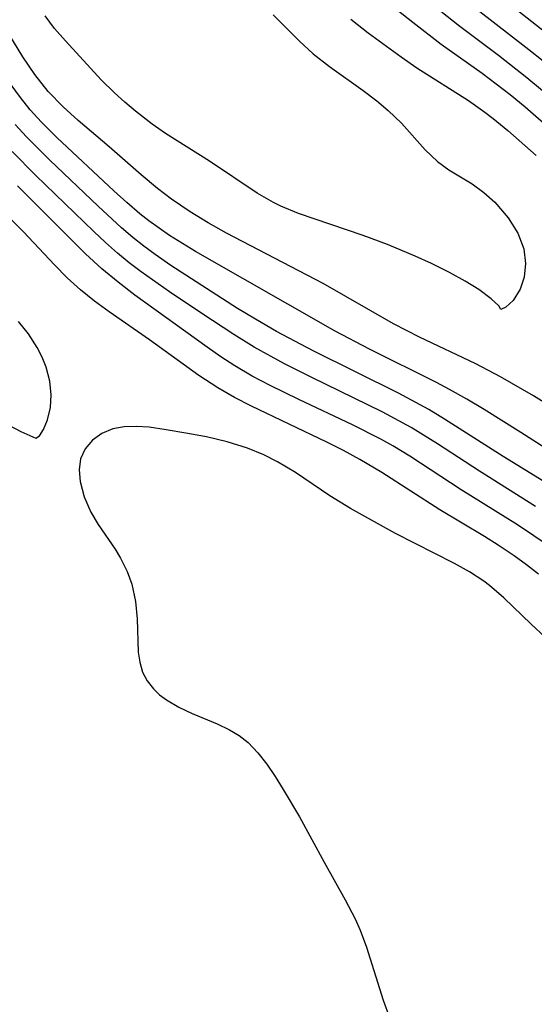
# Model space of a CAD drawing. Header units: metres. Extents: x 1073367 to 1082519, y 1569854 to 1574957.
# Tile 867 of 1056: x 1079737 to 1079781, y 1572246 to 1572331. Entities that reach past the tile are written whole.
import ezdxf

# ---------------------------------------------------------------- set-up
doc = ezdxf.new("R2010")
doc.units = ezdxf.units.M
doc.layers.add('CGG_CurvaNivelLidar_v1', color=253, linetype='Continuous', lineweight=30)

msp = doc.modelspace()

# ---------------------------------------------------------------- linework, layer by layer
at = {"layer": 'CGG_CurvaNivelLidar_v1'}
for p, q in [((1079767.8484, 1572332.8841, 72), (1079770.9314, 1572330.4182, 72)), ((1079772.1234, 1572332.3649, 72.5), (1079774.9705, 1572330.0893, 72.5)), ((1079778.6302, 1572332.506, 73.5), (1079783.6257, 1572328.5423, 73.5)), ((1079776.4586, 1572331.5549, 73), (1079780.9325, 1572328.0813, 73)), ((1079737.3807, 1572327.4535, 71.5), (1079735.4497, 1572330.6019, 71.5)), ((1079740.1138, 1572329.8864, 71), (1079739.3109, 1572330.9726, 71)), ((1079758.9181, 1572331.049, 71), (1079761.1966, 1572328.7956, 71)), ((1079765.6122, 1572330.679, 71.5), (1079767.0934, 1572329.5124, 71.5)), ((1079741.0359, 1572328.8181, 71), (1079740.1138, 1572329.8864, 71)), ((1079770.9314, 1572330.4182, 72), (1079773.3887, 1572328.5501, 72)), ((1079774.9705, 1572330.0893, 72.5), (1079778.3134, 1572327.5829, 72.5)), ((1079767.0934, 1572329.5124, 71.5), (1079769.9406, 1572327.4364, 71.5)), ((1079744.1282, 1572325.4595, 71), (1079741.0359, 1572328.8181, 71)), ((1079761.1966, 1572328.7956, 71), (1079762.3683, 1572327.7099, 71)), ((1079773.3887, 1572328.5501, 72), (1079776.9183, 1572326.0292, 72)), ((1079780.9325, 1572328.0813, 73), (1079782.1558, 1572327.0902, 73)), ((1079738.3995, 1572325.9397, 71.5), (1079737.3807, 1572327.4535, 71.5)), ((1079762.3683, 1572327.7099, 71), (1079763.759, 1572326.6115, 71)), ((1079769.9406, 1572327.4364, 71.5), (1079771.289, 1572326.5149, 71.5)), ((1079778.3134, 1572327.5829, 72.5), (1079780.7507, 1572325.6752, 72.5)), ((1079763.759, 1572326.6115, 71), (1079766.6586, 1572324.5617, 71)), ((1079771.289, 1572326.5149, 71.5), (1079775.7183, 1572323.6795, 71.5)), ((1079739.5599, 1572324.4632, 71.5), (1079738.3995, 1572325.9397, 71.5)), ((1079776.9183, 1572326.0292, 72), (1079779.3122, 1572324.2137, 72)), ((1079780.7507, 1572325.6752, 72.5), (1079782.1029, 1572324.5388, 72.5)), ((1079737.1663, 1572323.9481, 72), (1079736.0496, 1572325.4829, 72)), ((1079745.2507, 1572324.347, 71), (1079744.1282, 1572325.4595, 71)), ((1079738.0132, 1572322.8999, 72), (1079737.1663, 1572323.9481, 72)), ((1079740.835, 1572323.1401, 71.5), (1079739.5599, 1572324.4632, 71.5)), ((1079746.1463, 1572323.5447, 71), (1079745.2507, 1572324.347, 71)), ((1079766.6586, 1572324.5617, 71), (1079767.8312, 1572323.6693, 71)), ((1079779.3122, 1572324.2137, 72), (1079780.6037, 1572323.1408, 72)), ((1079742.1304, 1572321.9711, 71.5), (1079740.835, 1572323.1401, 71.5)), ((1079747.0733, 1572322.7712, 71), (1079746.1463, 1572323.5447, 71)), ((1079767.8312, 1572323.6693, 71), (1079768.8305, 1572322.8252, 71)), ((1079775.7183, 1572323.6795, 71.5), (1079777.1401, 1572322.6869, 71.5)), ((1079780.6037, 1572323.1408, 72), (1079784.6024, 1572319.6504, 72)), ((1079738.9829, 1572321.8211, 72), (1079738.0132, 1572322.8999, 72)), ((1079748.5063, 1572321.6578, 71), (1079747.0733, 1572322.7712, 71)), ((1079768.8305, 1572322.8252, 71), (1079769.957, 1572321.7365, 71)), ((1079777.1401, 1572322.6869, 71.5), (1079777.8641, 1572322.1358, 71.5)), ((1079777.8641, 1572322.1358, 71.5), (1079779.1157, 1572321.1058, 71.5)), ((1079737.6945, 1572320.5584, 72.5), (1079736.7188, 1572321.6328, 72.5)), ((1079740.2895, 1572320.5052, 72), (1079738.9829, 1572321.8211, 72)), ((1079744.8191, 1572319.6962, 71.5), (1079742.1304, 1572321.9711, 71.5)), ((1079749.6559, 1572320.8541, 71), (1079748.5063, 1572321.6578, 71)), ((1079769.957, 1572321.7365, 71), (1079772.0094, 1572319.4654, 71)), ((1079739.7027, 1572318.5617, 72.5), (1079737.6945, 1572320.5584, 72.5)), ((1079745.2038, 1572315.9224, 72), (1079740.2895, 1572320.5052, 72)), ((1079753.4262, 1572318.4819, 71), (1079749.6559, 1572320.8541, 71)), ((1079779.1157, 1572321.1058, 71.5), (1079781.5558, 1572318.9747, 71.5)), ((1079747.5481, 1572317.2893, 71.5), (1079744.8191, 1572319.6962, 71.5)), ((1079738.4969, 1572317.2555, 73), (1079736.4493, 1572319.3173, 73)), ((1079772.0094, 1572319.4654, 71), (1079773.0658, 1572318.4372, 71)), ((1079743.8542, 1572314.6137, 72.5), (1079739.7027, 1572318.5617, 72.5)), ((1079757.5427, 1572315.7359, 71), (1079753.4262, 1572318.4819, 71)), ((1079773.0658, 1572318.4372, 71), (1079774.034, 1572317.7415, 71)), ((1079743.4768, 1572312.4204, 73), (1079738.4969, 1572317.2555, 73)), ((1079748.9513, 1572316.124, 71.5), (1079747.5481, 1572317.2893, 71.5)), ((1079774.034, 1572317.7415, 71), (1079776.053, 1572316.5174, 71)), ((1079737.4252, 1572312.3964, 74), (1079733.5934, 1572316.2627, 74)), ((1079742.7799, 1572310.5136, 73.5), (1079736.9035, 1572316.3496, 73.5)), ((1079776.053, 1572316.5174, 71), (1079777.0407, 1572315.792, 71)), ((1079746.3157, 1572314.9215, 72), (1079745.2038, 1572315.9224, 72)), ((1079750.1814, 1572315.1999, 71.5), (1079748.9513, 1572316.124, 71.5)), ((1079758.9604, 1572314.9227, 71), (1079757.5427, 1572315.7359, 71)), ((1079777.0407, 1572315.792, 71), (1079777.9881, 1572314.9458, 71)), ((1079745.8751, 1572312.7438, 72.5), (1079743.8542, 1572314.6137, 72.5)), ((1079747.4542, 1572313.9544, 72), (1079746.3157, 1572314.9215, 72)), ((1079751.7626, 1572314.1158, 71.5), (1079750.1814, 1572315.1999, 71.5)), ((1079759.5808, 1572314.6175, 71), (1079758.9604, 1572314.9227, 71)), ((1079761.0943, 1572313.9883, 71), (1079759.5808, 1572314.6175, 71)), ((1079777.9881, 1572314.9458, 71), (1079779.1375, 1572313.6119, 71)), ((1079748.2065, 1572313.359, 72), (1079747.4542, 1572313.9544, 72)), ((1079753.3115, 1572313.176, 71.5), (1079751.7626, 1572314.1158, 71.5)), ((1079766.6747, 1572312.0979, 71), (1079761.0943, 1572313.9883, 71)), ((1079749.9998, 1572312.0925, 72), (1079748.2065, 1572313.359, 72)), ((1079754.9069, 1572312.2918, 71.5), (1079753.3115, 1572313.176, 71.5)), ((1079779.1375, 1572313.6119, 71), (1079779.9621, 1572312.2994, 71)), ((1079740.1143, 1572309.5525, 74), (1079737.4252, 1572312.3964, 74)), ((1079744.4813, 1572311.4793, 73), (1079743.4768, 1572312.4204, 73)), ((1079746.8422, 1572311.9179, 72.5), (1079745.8751, 1572312.7438, 72.5)), ((1079752.2312, 1572310.7218, 72), (1079749.9998, 1572312.0925, 72)), ((1079763.2184, 1572307.9723, 71.5), (1079754.9069, 1572312.2918, 71.5)), ((1079768.7625, 1572311.3232, 71), (1079766.6747, 1572312.0979, 71)), ((1079779.9621, 1572312.2994, 71), (1079780.48, 1572310.9266, 71)), ((1079745.5129, 1572310.5691, 73), (1079744.4813, 1572311.4793, 73)), ((1079747.7899, 1572311.1678, 72.5), (1079746.8422, 1572311.9179, 72.5)), ((1079748.7638, 1572310.4483, 72.5), (1079747.7899, 1572311.1678, 72.5)), ((1079771.1523, 1572310.3184, 71), (1079768.7625, 1572311.3232, 71)), ((1079744.1808, 1572309.2222, 73.5), (1079742.7799, 1572310.5136, 73.5)), ((1079746.5254, 1572309.7427, 73), (1079745.5129, 1572310.5691, 73)), ((1079750.1036, 1572309.5219, 72.5), (1079748.7638, 1572310.4483, 72.5)), ((1079764.2593, 1572303.867, 72), (1079752.2312, 1572310.7218, 72)), ((1079772.5503, 1572309.6747, 71), (1079771.1523, 1572310.3184, 71)), ((1079780.48, 1572310.9266, 71), (1079780.6304, 1572309.6831, 71)), ((1079741.195, 1572308.4577, 74), (1079740.1143, 1572309.5525, 74)), ((1079747.5665, 1572308.9493, 73), (1079746.5254, 1572309.7427, 73)), ((1079755.8621, 1572305.821, 72.5), (1079750.1036, 1572309.5219, 72.5)), ((1079774.0877, 1572308.9123, 71), (1079772.5503, 1572309.6747, 71)), ((1079780.6304, 1572309.6831, 71), (1079780.5092, 1572308.5016, 71)), ((1079745.5688, 1572308.062, 73.5), (1079744.1808, 1572309.2222, 73.5)), ((1079750.0066, 1572307.2371, 73), (1079747.5665, 1572308.9493, 73)), ((1079775.4568, 1572308.163, 71), (1079774.0877, 1572308.9123, 71)), ((1079742.3255, 1572307.4174, 74), (1079741.195, 1572308.4577, 74)), ((1079747.0028, 1572306.954, 73.5), (1079745.5688, 1572308.062, 73.5)), ((1079769.2805, 1572304.5017, 71.5), (1079763.2184, 1572307.9723, 71.5)), ((1079776.612, 1572307.4459, 71), (1079775.4568, 1572308.163, 71)), ((1079780.5092, 1572308.5016, 71), (1079780.1627, 1572307.4634, 71)), ((1079743.5407, 1572306.4386, 74), (1079742.3255, 1572307.4174, 74)), ((1079753.2381, 1572302.4731, 73.5), (1079747.0028, 1572306.954, 73.5)), ((1079752.7734, 1572305.3887, 73), (1079750.0066, 1572307.2371, 73)), ((1079777.694, 1572306.6466, 71), (1079776.612, 1572307.4459, 71)), ((1079780.1627, 1572307.4634, 71), (1079779.5635, 1572306.5099, 71)), ((1079744.8099, 1572305.5156, 74), (1079743.5407, 1572306.4386, 74)), ((1079778.3405, 1572306.0434, 71), (1079777.694, 1572306.6466, 71)), ((1079778.5, 1572305.729, 71), (1079778.3405, 1572306.0434, 71)), ((1079779.5635, 1572306.5099, 71), (1079778.9478, 1572305.9119, 71)), ((1079748.288, 1572303.1191, 74), (1079744.8099, 1572305.5156, 74)), ((1079755.5396, 1572303.5741, 73), (1079752.7734, 1572305.3887, 73)), ((1079757.3871, 1572304.8851, 72.5), (1079755.8621, 1572305.821, 72.5)), ((1079778.9478, 1572305.9119, 71), (1079778.5, 1572305.729, 71)), ((1079737.8647, 1572303.6391, 74.5), (1079737.016, 1572304.6917, 74.5)), ((1079759.2132, 1572303.8241, 72.5), (1079757.3871, 1572304.8851, 72.5)), ((1079771.5267, 1572303.3563, 71.5), (1079769.2805, 1572304.5017, 71.5)), ((1079738.622, 1572302.452, 74.5), (1079737.8647, 1572303.6391, 74.5)), ((1079757.2804, 1572302.4947, 73), (1079755.5396, 1572303.5741, 73)), ((1079762.3534, 1572302.1608, 72.5), (1079759.2132, 1572303.8241, 72.5)), ((1079767.2134, 1572302.3108, 72), (1079764.2593, 1572303.867, 72)), ((1079752.5142, 1572300.063, 74), (1079748.288, 1572303.1191, 74)), ((1079776.3581, 1572301.0537, 71.5), (1079771.5267, 1572303.3563, 71.5)), ((1079739.0485, 1572301.6175, 74.5), (1079738.622, 1572302.452, 74.5)), ((1079754.4221, 1572301.657, 73.5), (1079753.2381, 1572302.4731, 73.5)), ((1079759.8817, 1572301.0614, 73), (1079757.2804, 1572302.4947, 73)), ((1079769.7043, 1572298.5367, 72.5), (1079762.3534, 1572302.1608, 72.5)), ((1079772.9816, 1572299.4403, 72), (1079767.2134, 1572302.3108, 72)), ((1079739.3907, 1572300.7632, 74.5), (1079739.0485, 1572301.6175, 74.5)), ((1079755.6295, 1572300.8782, 73.5), (1079754.4221, 1572301.657, 73.5)), ((1079762.2599, 1572299.867, 73), (1079759.8817, 1572301.0614, 73)), ((1079778.483, 1572299.9324, 71.5), (1079776.3581, 1572301.0537, 71.5)), ((1079739.7029, 1572299.5614, 74.5), (1079739.3907, 1572300.7632, 74.5)), ((1079757.1261, 1572300.0074, 73.5), (1079755.6295, 1572300.8782, 73.5)), ((1079739.8237, 1572298.3898, 74.5), (1079739.7029, 1572299.5614, 74.5)), ((1079754.1545, 1572298.9958, 74), (1079752.5142, 1572300.063, 74)), ((1079758.6614, 1572299.1939, 73.5), (1079757.1261, 1572300.0074, 73.5)), ((1079768.3014, 1572296.9258, 73), (1079762.2599, 1572299.867, 73)), ((1079774.1056, 1572298.8488, 72), (1079772.9816, 1572299.4403, 72)), ((1079781.3285, 1572298.3103, 71.5), (1079778.483, 1572299.9324, 71.5)), ((1079755.5922, 1572298.1728, 74), (1079754.1545, 1572298.9958, 74)), ((1079761.1183, 1572297.9874, 73.5), (1079758.6614, 1572299.1939, 73.5)), ((1079772.3154, 1572297.1166, 72.5), (1079769.7043, 1572298.5367, 72.5)), ((1079775.5994, 1572298.0086, 72), (1079774.1056, 1572298.8488, 72)), ((1079739.762, 1572297.3025, 74.5), (1079739.8237, 1572298.3898, 74.5)), ((1079757.0686, 1572297.4011, 74), (1079755.5922, 1572298.1728, 74)), ((1079765.7413, 1572295.818, 73.5), (1079761.1183, 1572297.9874, 73.5)), ((1079777.072, 1572297.1317, 72), (1079775.5994, 1572298.0086, 72)), ((1079782.7101, 1572297.441, 71.5), (1079781.3285, 1572298.3103, 71.5)), ((1079739.5117, 1572296.2463, 74.5), (1079739.762, 1572297.3025, 74.5)), ((1079763.5406, 1572294.3108, 74), (1079757.0686, 1572297.4011, 74)), ((1079770.7846, 1572295.5765, 73), (1079768.3014, 1572296.9258, 73)), ((1079773.6704, 1572296.3073, 72.5), (1079772.3154, 1572297.1166, 72.5)), ((1079780.2386, 1572295.1634, 72), (1079777.072, 1572297.1317, 72)), ((1079735.157, 1572296.2951, 74.5), (1079737.2124, 1572295.2318, 74.5)), ((1079739.158, 1572295.4166, 74.5), (1079739.5117, 1572296.2463, 74.5)), ((1079778.7273, 1572293.0915, 72.5), (1079773.6704, 1572296.3073, 72.5)), ((1079737.2124, 1572295.2318, 74.5), (1079738.5, 1572294.6591, 74.5)), ((1079738.7962, 1572294.8695, 74.5), (1079739.158, 1572295.4166, 74.5)), ((1079744.1656, 1572295.0612, 74.5), (1079743.3561, 1572294.4826, 74.5)), ((1079745.1283, 1572295.4572, 74.5), (1079744.1656, 1572295.0612, 74.5)), ((1079746.096, 1572295.6356, 74.5), (1079745.1283, 1572295.4572, 74.5)), ((1079747.1408, 1572295.6716, 74.5), (1079746.096, 1572295.6356, 74.5)), ((1079748.2413, 1572295.5954, 74.5), (1079747.1408, 1572295.6716, 74.5)), ((1079749.7143, 1572295.386, 74.5), (1079748.2413, 1572295.5954, 74.5)), ((1079751.4171, 1572295.1017, 74.5), (1079749.7143, 1572295.386, 74.5)), ((1079753.175, 1572294.7643, 74.5), (1079751.4171, 1572295.1017, 74.5)), ((1079768.1827, 1572294.5782, 73.5), (1079765.7413, 1572295.818, 73.5)), ((1079773.0598, 1572294.1819, 73), (1079770.7846, 1572295.5765, 73)), ((1079787.3261, 1572290.5713, 72), (1079780.2386, 1572295.1634, 72)), ((1079738.5, 1572294.6591, 74.5), (1079738.7962, 1572294.8695, 74.5)), ((1079743.3561, 1572294.4826, 74.5), (1079742.7337, 1572293.7528, 74.5)), ((1079754.9484, 1572294.3441, 74.5), (1079753.175, 1572294.7643, 74.5)), ((1079756.7009, 1572293.8008, 74.5), (1079754.9484, 1572294.3441, 74.5)), ((1079764.9691, 1572293.5959, 74), (1079763.5406, 1572294.3108, 74)), ((1079769.2316, 1572293.9936, 73.5), (1079768.1827, 1572294.5782, 73.5)), ((1079776.6832, 1572291.8123, 73), (1079773.0598, 1572294.1819, 73)), ((1079742.7337, 1572293.7528, 74.5), (1079742.3423, 1572292.8954, 74.5)), ((1079758.1109, 1572293.2284, 74.5), (1079756.7009, 1572293.8008, 74.5)), ((1079766.3693, 1572292.8407, 74), (1079764.9691, 1572293.5959, 74)), ((1079770.689, 1572293.1146, 73.5), (1079769.2316, 1572293.9936, 73.5)), ((1079742.3423, 1572292.8954, 74.5), (1079742.2157, 1572291.9515, 74.5)), ((1079759.3031, 1572292.6325, 74.5), (1079758.1109, 1572293.2284, 74.5)), ((1079760.8317, 1572291.7081, 74.5), (1079759.3031, 1572292.6325, 74.5)), ((1079768.2698, 1572291.7126, 74), (1079766.3693, 1572292.8407, 74)), ((1079775.089, 1572290.2354, 73.5), (1079770.689, 1572293.1146, 73.5)), ((1079784.555, 1572289.4875, 72.5), (1079778.7273, 1572293.0915, 72.5)), ((1079742.2157, 1572291.9515, 74.5), (1079742.3054, 1572290.935, 74.5)), ((1079763.8097, 1572289.6959, 74.5), (1079760.8317, 1572291.7081, 74.5)), ((1079773.2597, 1572288.5067, 74), (1079768.2698, 1572291.7126, 74)), ((1079781.4991, 1572288.7789, 73), (1079776.6832, 1572291.8123, 73)), ((1079742.3054, 1572290.935, 74.5), (1079742.6525, 1572289.6209, 74.5)), ((1079779.9474, 1572287.1981, 73.5), (1079775.089, 1572290.2354, 73.5)), ((1079742.6525, 1572289.6209, 74.5), (1079743.2273, 1572288.308, 74.5)), ((1079765.5721, 1572288.6151, 74.5), (1079763.8097, 1572289.6959, 74.5)), ((1079743.2273, 1572288.308, 74.5), (1079743.8692, 1572287.2333, 74.5)), ((1079769.4494, 1572286.4769, 74.5), (1079765.5721, 1572288.6151, 74.5)), ((1079777.0987, 1572286.2034, 74), (1079773.2597, 1572288.5067, 74)), ((1079743.8692, 1572287.2333, 74.5), (1079745.3141, 1572285.1084, 74.5)), ((1079781.3545, 1572286.2772, 73.5), (1079779.9474, 1572287.1981, 73.5)), ((1079774.5214, 1572283.9013, 74.5), (1079769.4494, 1572286.4769, 74.5)), ((1079778.2964, 1572285.4528, 74), (1079777.0987, 1572286.2034, 74)), ((1079782.8324, 1572285.2538, 73.5), (1079781.3545, 1572286.2772, 73.5)), ((1079745.3141, 1572285.1084, 74.5), (1079745.7839, 1572284.3475, 74.5)), ((1079779.6598, 1572284.5425, 74), (1079778.2964, 1572285.4528, 74)), ((1079745.7839, 1572284.3475, 74.5), (1079746.3652, 1572283.2111, 74.5)), ((1079780.7251, 1572283.7752, 74), (1079779.6598, 1572284.5425, 74)), ((1079746.3652, 1572283.2111, 74.5), (1079746.7599, 1572282.1197, 74.5)), ((1079775.821, 1572283.1697, 74.5), (1079774.5214, 1572283.9013, 74.5)), ((1079781.7609, 1572282.9719, 74), (1079780.7251, 1572283.7752, 74)), ((1079777.0499, 1572282.3654, 74.5), (1079775.821, 1572283.1697, 74.5)), ((1079777.5273, 1572282.0082, 74.5), (1079777.0499, 1572282.3654, 74.5)), ((1079746.7599, 1572282.1197, 74.5), (1079747.0695, 1572280.6256, 74.5)), ((1079778.7714, 1572280.9476, 74.5), (1079777.5273, 1572282.0082, 74.5)), ((1079781.1118, 1572278.6801, 74.5), (1079778.7714, 1572280.9476, 74.5)), ((1079747.0695, 1572280.6256, 74.5), (1079747.2006, 1572279.1212, 74.5)), ((1079747.2006, 1572279.1212, 74.5), (1079747.3042, 1572276.2788, 74.5)), ((1079782.3022, 1572277.5864, 74.5), (1079781.1118, 1572278.6801, 74.5)), ((1079747.3042, 1572276.2788, 74.5), (1079747.4313, 1572275.3913, 74.5)), ((1079747.4313, 1572275.3913, 74.5), (1079747.6784, 1572274.5584, 74.5)), ((1079747.6784, 1572274.5584, 74.5), (1079748.0796, 1572273.7947, 74.5)), ((1079748.0796, 1572273.7947, 74.5), (1079748.6243, 1572273.0999, 74.5)), ((1079748.6243, 1572273.0999, 74.5), (1079749.1422, 1572272.6028, 74.5)), ((1079749.1422, 1572272.6028, 74.5), (1079749.726, 1572272.1537, 74.5)), ((1079749.726, 1572272.1537, 74.5), (1079750.7882, 1572271.5233, 74.5)), ((1079750.7882, 1572271.5233, 74.5), (1079751.9447, 1572270.9866, 74.5)), ((1079751.9447, 1572270.9866, 74.5), (1079754.1079, 1572270.1047, 74.5)), ((1079754.1079, 1572270.1047, 74.5), (1079755.163, 1572269.595, 74.5)), ((1079755.163, 1572269.595, 74.5), (1079755.9895, 1572269.0889, 74.5)), ((1079755.9895, 1572269.0889, 74.5), (1079756.7569, 1572268.4906, 74.5)), ((1079756.7569, 1572268.4906, 74.5), (1079757.6038, 1572267.6233, 74.5)), ((1079757.6038, 1572267.6233, 74.5), (1079758.3695, 1572266.6385, 74.5)), ((1079758.3695, 1572266.6385, 74.5), (1079759.0877, 1572265.5695, 74.5)), ((1079759.0877, 1572265.5695, 74.5), (1079759.7903, 1572264.4457, 74.5)), ((1079759.7903, 1572264.4457, 74.5), (1079761.1866, 1572262.0979, 74.5)), ((1079761.1866, 1572262.0979, 74.5), (1079763.2942, 1572258.224, 74.5)), ((1079763.2942, 1572258.224, 74.5), (1079765.1192, 1572254.9706, 74.5)), ((1079765.1192, 1572254.9706, 74.5), (1079765.9671, 1572253.3326, 74.5)), ((1079765.9671, 1572253.3326, 74.5), (1079766.4045, 1572252.3713, 74.5)), ((1079766.4045, 1572252.3713, 74.5), (1079766.9633, 1572250.893, 74.5)), ((1079766.9633, 1572250.893, 74.5), (1079768.3795, 1572246.3369, 74.5)), ((1079768.3795, 1572246.3369, 74.5), (1079768.9361, 1572244.8448, 74.5))]:
    msp.add_line(p, q, dxfattribs=at)

doc.saveas('drawing.dxf')
